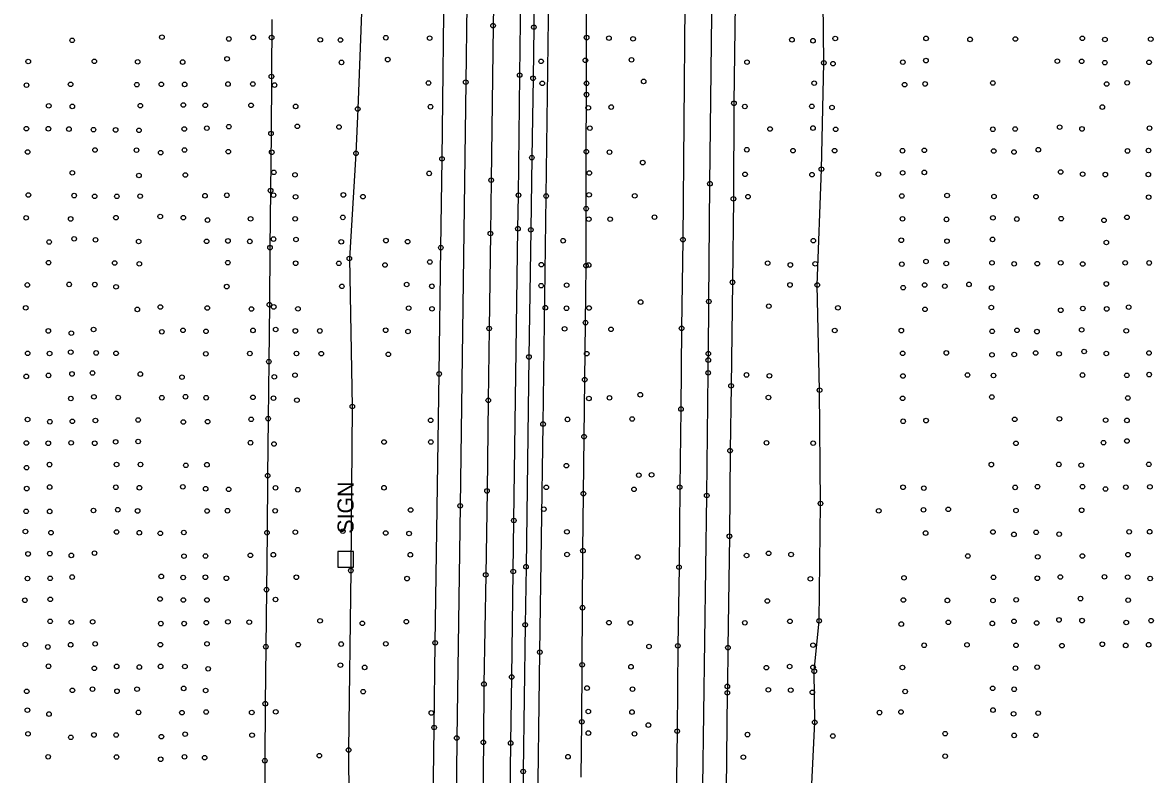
# Model space of a CAD drawing. Extents: x 20503438 to 20508873, y 7964251 to 7984667.
# Drawn here: x 20506380.9 to 20506876.4, y 7966710.9 to 7967040.5 of the extents above; entities that cross this region are included whole.
import ezdxf

# ---------------------------------------------------------------- set-up
doc = ezdxf.new("R2010")
doc.units = 0
for name, color, linetype in [('SurBreakLine', 7, 'Continuous'), ('SurConcreteSlab', 7, 'Continuous'), ('SurDrainageArrowDown', 7, 'Continuous'), ('SurDrainageArrowUp', 7, 'Continuous'), ('SurEdgeRoadPaved', 7, 'Continuous'), ('SurEdgeShoulderPaved', 7, 'Continuous'), ('SurGuardRailCable', 7, 'Continuous'), ('SurPointsNonDTM', 7, 'Continuous'), ('SurRoadPoints', 7, 'Continuous'), ('SurSurveyPoints', 7, 'Continuous')]:
    doc.layers.add(name, color=color, linetype=linetype)

msp = doc.modelspace()

# ---------------------------------------------------------------- linework, layer by layer
at = {"layer": 'SurBreakLine'}
for points in [[(20506676.27, 7967436.58), (20506673.75, 7967260.63), (20506673.38, 7967229.74), (20506672.93, 7967188.92), (20506672.41, 7967153.72), (20506672.19, 7967124.04), (20506671.1, 7967048.34), (20506670.26, 7966945.33), (20506669.67, 7966906.46), (20506669.41, 7966871.04), (20506668.85, 7966836.8), (20506668.54, 7966801.73), (20506668.02, 7966767.22), (20506667.76, 7966729.81), (20506666.24, 7966623.69), (20506665.51, 7966587.93), (20506664.19, 7966486.04), (20506662.51, 7966335.32), (20506661.23, 7966248.03), (20506660.03, 7966157.63), (20506658.3, 7966009.76)], [(20506591.84, 7967392.84), (20506590.84, 7967326.74), (20506590.54, 7967306.29), (20506589.75, 7967247.59), (20506589.19, 7967218.75), (20506589, 7967201.08), (20506588.44, 7967155.46), (20506588.12, 7967121.19), (20506587.78, 7967092.51), (20506587.19, 7967047.62), (20506587.07, 7967039.13), (20506586.24, 7966971.4), (20506585.89, 7966947.99), (20506585.36, 7966906.37), (20506584.96, 7966874.85), (20506584.41, 7966835.15), (20506583.85, 7966798.34), (20506583.05, 7966750.46), (20506582.81, 7966724.92), (20506582.26, 7966677.31)]]:
    msp.add_lwpolyline(points, dxfattribs=at)
at = {"layer": 'SurConcreteSlab'}
msp.add_lwpolyline([(20506697.65, 7967402.61), (20506697.25, 7967368.96), (20506696.56, 7967332.07), (20506696.19, 7967292.57), (20506695.95, 7967260.1), (20506695.47, 7967225.81), (20506695, 7967194.27), (20506694.51, 7967160.25), (20506694.26, 7967143.18), (20506693.83, 7967114.32), (20506693.31, 7967059.76), (20506692.61, 7967005.11), (20506692.38, 7966963.21), (20506691.98, 7966926.64), (20506691.36, 7966881.21), (20506690.92, 7966852.82), (20506690.63, 7966815.29), (20506689.98, 7966766.42), (20506689.74, 7966749.44), (20506689.7, 7966746.61), (20506689.28, 7966704.08)], dxfattribs=at)
at = {"layer": 'SurDrainageArrowDown'}
for points in [[(20506528.71, 7967196.38), (20506529.08, 7967187.9), (20506529.02, 7967165.31), (20506532.23, 7967142.01), (20506530.97, 7967120.62), (20506531.36, 7967076.72), (20506529.66, 7967052.72), (20506527.76, 7967002.6), (20506526.97, 7966983.14), (20506524.09, 7966937.05), (20506525.37, 7966872.18), (20506524.72, 7966800.23), (20506523.75, 7966721.59), (20506524.08, 7966654.91)], [(20506625.61, 7966709.62), (20506625.94, 7966733.94), (20506626.11, 7966758.93), (20506626.27, 7966783.93), (20506626.44, 7966808.93), (20506626.64, 7966833.93), (20506626.94, 7966858.92), (20506627.24, 7966883.92), (20506627.55, 7966908.92), (20506627.8, 7966933.92), (20506627.86, 7966958.92), (20506627.92, 7966983.91), (20506627.98, 7967008.91), (20506628.04, 7967033.91), (20506628.1, 7967058.91), (20506628.5, 7967083.91), (20506629.07, 7967108.9), (20506629.64, 7967133.89), (20506629.32, 7967151.48), (20506629.02, 7967166.85)], [(20506490.07, 7967041.82), (20506489.91, 7967016.83), (20506489.76, 7966991.83), (20506489.55, 7966966.83), (20506489.29, 7966941.83), (20506489.04, 7966916.83), (20506488.78, 7966891.83), (20506488.52, 7966866.83), (20506488.26, 7966841.83), (20506488.01, 7966816.83), (20506487.75, 7966791.84), (20506487.49, 7966766.84), (20506487.23, 7966741.84), (20506487.04, 7966716.85), (20506486.89, 7966691.87)]]:
    msp.add_lwpolyline(points, dxfattribs=at)
at = {"layer": 'SurDrainageArrowUp'}
msp.add_lwpolyline([(20506725.56, 7966682.41), (20506728.02, 7966733.71), (20506727.82, 7966756.1), (20506729.96, 7966778.17), (20506730.53, 7966829.65), (20506730.14, 7966879.31), (20506729.13, 7966925.42), (20506730.94, 7966976.24), (20506732.01, 7967022.84), (20506731.44, 7967076.53), (20506730.2, 7967121.55), (20506731.5, 7967167.33), (20506731.55, 7967215.54), (20506733.45, 7967269.12), (20506734.55, 7967318.67), (20506734.51, 7967347.75), (20506735.53, 7967399.62)], dxfattribs=at)
at = {"layer": 'SurEdgeRoadPaved'}
for points in [[(20506581.63, 7967561.97), (20506579.37, 7967345.44), (20506577.1, 7967188.3), (20506576.62, 7967148.58), (20506576.17, 7967106.19), (20506575.7, 7967062.66), (20506575.52, 7967048.24), (20506575.08, 7967014.37), (20506572.65, 7966828.62), (20506571.13, 7966726.82), (20506570.83, 7966695.86)], [(20506594.21, 7966677.21), (20506594.79, 7966724.61), (20506595.23, 7966753.58), (20506595.9, 7966799.85), (20506596.17, 7966822.18), (20506597.96, 7966950.1), (20506598.18, 7966964.82), (20506598.73, 7967017.46), (20506599.2, 7967052.6), (20506599.46, 7967072.23), (20506600.09, 7967123.46), (20506600.48, 7967160.44), (20506600.84, 7967192.97), (20506601.35, 7967233.33), (20506601.83, 7967270.39), (20506602.04, 7967293.01), (20506603.64, 7967406.45)], [(20506671.44, 7966131.99), (20506673.27, 7966261.84), (20506677.01, 7966570.96), (20506678.1, 7966642.03), (20506680.7, 7966833.13), (20506681.3, 7966886.9), (20506681.36, 7966892.52), (20506681.4, 7966895.33), (20506681.63, 7966918.21), (20506682.1, 7966969.83), (20506684.74, 7967192.21), (20506685.18, 7967235.97), (20506685.47, 7967264.79), (20506686.29, 7967317.73), (20506686.56, 7967334.59), (20506686.95, 7967373.78)]]:
    msp.add_lwpolyline(points, dxfattribs=at)
at = {"layer": 'SurEdgeShoulderPaved'}
for points in [[(20506559.62, 7966608.8), (20506561.22, 7966731.44), (20506561.69, 7966768.53), (20506563.42, 7966886.45), (20506564.15, 7966941.79), (20506564.69, 7966980.74), (20506565.8, 7967070.01), (20506566.97, 7967167.77), (20506567.54, 7967210.95), (20506567.82, 7967239.49), (20506569.41, 7967351.99), (20506570.49, 7967465.47)], [(20506609.58, 7967410.89), (20506608.95, 7967363.13), (20506608.47, 7967326.59), (20506608.13, 7967298.41), (20506607.7, 7967264.68), (20506607.27, 7967229.84), (20506606.72, 7967190.22), (20506606.34, 7967158.79), (20506605.65, 7967111.05), (20506605.43, 7967080.49), (20506604.95, 7967038.48), (20506604.58, 7967016.07), (20506604.04, 7966981.28), (20506603.58, 7966949.62), (20506602.78, 7966893.9), (20506601.5, 7966801.92), (20506601.15, 7966776.44), (20506600.27, 7966712.13), (20506599.16, 7966608.62)]]:
    msp.add_lwpolyline(points, dxfattribs=at)
at = {"layer": 'SurGuardRailCable'}
msp.add_lwpolyline([(20506601.58, 7966287.7), (20506602.08, 7966323.65), (20506603.37, 7966423.64), (20506604.15, 7966481.82), (20506604.89, 7966539.46), (20506605.81, 7966625.62), (20506606.52, 7966685.31), (20506607.57, 7966764.47), (20506608.97, 7966864.46), (20506610.33, 7966964.45), (20506611.57, 7967064.43), (20506612.49, 7967145.99), (20506613.24, 7967217.79), (20506614.06, 7967289.17), (20506615.02, 7967359.71), (20506615.99, 7967430.36)], dxfattribs=at)
at = {"layer": 'SurPointsNonDTM'}
for centre in [(20506610.33, 7966964.45), (20506608.97, 7966864.46), (20506607.57, 7966764.47)]:
    msp.add_circle(centre, 1, dxfattribs=at)
at = {"layer": 'SurRoadPoints'}
msp.add_lwpolyline([(20506525.84, 7966805.2), (20506525.84, 7966805.2), (20506525.84, 7966808.63), (20506518.98, 7966808.63), (20506518.98, 7966801.77), (20506525.84, 7966801.77), (20506525.84, 7966805.2)], dxfattribs=at)
at = {"layer": 'SurSurveyPoints'}
for centre in [(20506587.07, 7967039.13), (20506441.93, 7967034.1), (20506481.96, 7967033.98), (20506490, 7967033.97), (20506540.08, 7967033.83), (20506604.95, 7967038.48), (20506628.04, 7967033.91), (20506402.6, 7967032.69), (20506471.28, 7967033.32), (20506511.33, 7967032.95), (20506520.17, 7967032.83), (20506559.26, 7967033.67), (20506637.83, 7967033.68), (20506648.41, 7967033.36), (20506718.03, 7967032.97), (20506727.24, 7967032.52), (20506737.02, 7967033.5), (20506776.82, 7967033.55), (20506796.09, 7967033.11), (20506815.96, 7967033.27), (20506845.29, 7967033.6), (20506855.19, 7967033.07), (20506875.28, 7967033.23), (20506470.49, 7967024.57), (20506540.9, 7967024.27), (20506627.52, 7967023.93), (20506647.73, 7967024.17), (20506776.75, 7967023.83), (20506383.36, 7967023.41), (20506412.3, 7967023.5), (20506431.32, 7967023.27), (20506451.03, 7967023.17), (20506520.65, 7967023.02), (20506608.11, 7967023.51), (20506698.32, 7967023.15), (20506732.01, 7967022.84), (20506736.04, 7967022.49), (20506766.61, 7967023.12), (20506834.34, 7967023.56), (20506844.98, 7967023.5), (20506855.17, 7967022.93), (20506874.54, 7967023.07), (20506489.91, 7967016.83), (20506558.74, 7967013.99), (20506575.08, 7967014.37), (20506598.73, 7967017.46), (20506604.58, 7967016.07), (20506653.04, 7967014.69), (20506727.8, 7967013.91), (20506806.09, 7967014.01), (20506864.94, 7967014.06), (20506382.58, 7967013.07), (20506401.92, 7967013.41), (20506430.93, 7967013.26), (20506441.66, 7967013.41), (20506451.9, 7967013.37), (20506470.9, 7967013.52), (20506481.79, 7967013.55), (20506491.3, 7967013.09), (20506608.61, 7967013.85), (20506628.03, 7967013.85), (20506767.4, 7967013.25), (20506776.39, 7967013.6), (20506855.94, 7967013.58), (20506392.35, 7967004.01), (20506432.48, 7967004.04), (20506451.34, 7967004.36), (20506460.93, 7967004.2), (20506481.01, 7967004.23), (20506627.98, 7967008.91), (20506692.61, 7967005.11), (20506402.67, 7967003.73), (20506500.55, 7967003.73), (20506527.76, 7967002.6), (20506559.64, 7967003.59), (20506628.77, 7967003.11), (20506638.84, 7967003.45), (20506697.4, 7967003.68), (20506726.75, 7967003.75), (20506735.57, 7967003.28), (20506854.06, 7967003.45), (20506461.64, 7966994.22), (20506471.25, 7966994.85), (20506501.27, 7966995.01), (20506519.56, 7966994.73), (20506629.48, 7966994.2), (20506727.27, 7966994.24), (20506835.34, 7966994.62), (20506874.72, 7966994.18), (20506382.55, 7966993.99), (20506392.2, 7966993.95), (20506401.19, 7966993.79), (20506411.95, 7966993.56), (20506421.64, 7966993.43), (20506431.88, 7966993.23), (20506451.73, 7966993.84), (20506489.76, 7966991.83), (20506708.45, 7966993.85), (20506737.2, 7966993.7), (20506806.05, 7966993.72), (20506815.85, 7966993.83), (20506845.16, 7966993.87), (20506412.6, 7966984.61), (20506430.82, 7966984.57), (20506451.81, 7966984.62), (20506698.28, 7966984.73), (20506718.49, 7966984.31), (20506736.72, 7966984.33), (20506766.49, 7966984.29), (20506776.05, 7966984.46), (20506806.47, 7966984.18), (20506826.02, 7966984.73), (20506865.1, 7966984.22), (20506874.29, 7966984.38), (20506383.06, 7966983.77), (20506441.41, 7966983.46), (20506471.02, 7966983.88), (20506490.07, 7966983.63), (20506526.97, 7966983.14), (20506564.69, 7966980.74), (20506604.04, 7966981.28), (20506627.92, 7966983.91), (20506638.09, 7966983.69), (20506815.33, 7966983.76), (20506402.67, 7966974.62), (20506490.99, 7966974.85), (20506559.05, 7966974.36), (20506629.21, 7966974.53), (20506652.65, 7966979.1), (20506730.94, 7966976.24), (20506766.54, 7966974.6), (20506776.06, 7966974.79), (20506835.8, 7966975), (20506431.85, 7966973.47), (20506452.18, 7966973.68), (20506500.25, 7966973.75), (20506586.24, 7966971.4), (20506682.1, 7966969.83), (20506697.49, 7966973.94), (20506726.82, 7966973.82), (20506755.88, 7966974.01), (20506845.42, 7966974.03), (20506855.36, 7966973.84), (20506874.22, 7966973.91), (20506383.44, 7966964.91), (20506403.49, 7966964.63), (20506432.38, 7966964.36), (20506460.81, 7966964.57), (20506470.37, 7966964.79), (20506489.55, 7966966.83), (20506490.86, 7966964.84), (20506521.47, 7966964.92), (20506598.18, 7966964.82), (20506629.14, 7966964.95), (20506649.14, 7966964.54), (20506766.19, 7966964.47), (20506786.02, 7966964.69), (20506412.46, 7966964.31), (20506422.16, 7966964.33), (20506500.52, 7966964.09), (20506530.02, 7966964.17), (20506692.38, 7966963.21), (20506698.79, 7966964.16), (20506806.56, 7966964.23), (20506825, 7966964.16), (20506874.35, 7966963.92), (20506382.42, 7966954.86), (20506421.78, 7966954.95), (20506441.21, 7966955.47), (20506451.33, 7966954.97), (20506480.8, 7966954.45), (20506521.24, 7966955.08), (20506627.86, 7966958.92), (20506657.78, 7966955.16), (20506806.1, 7966954.87), (20506836.03, 7966954.5), (20506864.83, 7966955.09), (20506401.94, 7966954.4), (20506461.94, 7966953.91), (20506500.33, 7966954.43), (20506597.96, 7966950.1), (20506603.58, 7966949.62), (20506628.98, 7966954.29), (20506638.35, 7966954.32), (20506766.5, 7966954.44), (20506785.75, 7966954.2), (20506816.61, 7966954.33), (20506854.8, 7966953.8), (20506403.49, 7966945.66), (20506412.85, 7966945.24), (20506431.73, 7966944.53), (20506461.51, 7966944.58), (20506470.86, 7966944.77), (20506480.44, 7966944.55), (20506490.84, 7966945.58), (20506500.69, 7966945.38), (20506540.11, 7966944.91), (20506585.89, 7966947.99), (20506617.75, 7966944.84), (20506670.26, 7966945.33), (20506727.4, 7966944.88), (20506765.94, 7966945.05), (20506785.99, 7966944.63), (20506805.95, 7966945.42), (20506392.53, 7966944.31), (20506489.29, 7966941.83), (20506520.53, 7966944.39), (20506549.59, 7966944.42), (20506564.15, 7966941.79), (20506855.82, 7966944.07), (20506392.26, 7966935.24), (20506421.22, 7966935.1), (20506432.02, 7966934.7), (20506470.8, 7966935.25), (20506500.55, 7966934.96), (20506519.46, 7966934.94), (20506524.09, 7966937.05), (20506559.36, 7966935.54), (20506707.4, 7966935.01), (20506728.25, 7966934.74), (20506776.8, 7966935.73), (20506785.65, 7966934.84), (20506805.71, 7966935.17), (20506815.4, 7966934.69), (20506825.54, 7966934.81), (20506835.83, 7966935.14), (20506845.47, 7966934.64), (20506864.09, 7966935.17), (20506874.6, 7966935.12), (20506539.7, 7966934.21), (20506608.22, 7966934.34), (20506627.8, 7966933.92), (20506628.97, 7966934.17), (20506717.35, 7966934.23), (20506766.21, 7966934.56), (20506382.97, 7966925.46), (20506401.3, 7966925.69), (20506412.53, 7966925.62), (20506470.34, 7966924.75), (20506520.81, 7966924.84), (20506549.2, 7966925.67), (20506560.25, 7966924.88), (20506608.16, 7966925.14), (20506619.29, 7966925.34), (20506691.98, 7966926.64), (20506717.2, 7966925.48), (20506729.13, 7966925.42), (20506776.22, 7966925.45), (20506785.01, 7966924.91), (20506795.63, 7966925.69), (20506855.83, 7966925.91), (20506421.85, 7966924.63), (20506766.77, 7966924.27), (20506805.56, 7966924.15), (20506382.26, 7966915.4), (20506441.28, 7966915.77), (20506461.8, 7966915.37), (20506481.17, 7966914.91), (20506489.04, 7966916.83), (20506490.94, 7966915.82), (20506501.55, 7966915), (20506550.08, 7966915.3), (20506560.29, 7966915), (20506609.96, 7966915.46), (20506619.25, 7966915.25), (20506629.14, 7966915.33), (20506651.71, 7966917.95), (20506681.63, 7966918.21), (20506707.88, 7966916.16), (20506738.18, 7966915.42), (20506805.42, 7966915.57), (20506845.5, 7966915.13), (20506855.99, 7966914.94), (20506865.61, 7966915.73), (20506431.17, 7966914.73), (20506776.34, 7966914.76), (20506835.84, 7966914.37), (20506392.18, 7966905.3), (20506412, 7966905.95), (20506441.9, 7966904.93), (20506451.18, 7966905.57), (20506461.25, 7966905.13), (20506481.84, 7966905.52), (20506491.8, 7966905.92), (20506500.43, 7966905.31), (20506511.14, 7966905.3), (20506540, 7966905.6), (20506549.78, 7966905.06), (20506585.36, 7966906.37), (20506618.41, 7966906.2), (20506627.55, 7966908.92), (20506638.75, 7966906), (20506669.67, 7966906.46), (20506736.8, 7966905.48), (20506765.96, 7966905.44), (20506805.78, 7966905.14), (20506816.64, 7966905.56), (20506825.39, 7966905.01), (20506844.99, 7966905.77), (20506864.55, 7966905.36), (20506402.22, 7966904.34), (20506383.1, 7966895.49), (20506392.71, 7966895.41), (20506401.99, 7966896.01), (20506413.1, 7966895.65), (20506421.85, 7966895.48), (20506461.19, 7966895.27), (20506480.46, 7966895.42), (20506500.93, 7966895.41), (20506511.77, 7966895.32), (20506541.17, 7966895.04), (20506628.1, 7966895.35), (20506681.4, 7966895.33), (20506766.55, 7966895.47), (20506785.69, 7966895.66), (20506824.85, 7966895.63), (20506835.1, 7966895.23), (20506846.07, 7966896.29), (20506855.8, 7966895.4), (20506874.52, 7966895.63), (20506488.78, 7966891.83), (20506602.78, 7966893.9), (20506681.36, 7966892.52), (20506805.72, 7966894.83), (20506815.45, 7966894.96), (20506382.49, 7966885.37), (20506392.21, 7966885.79), (20506402.52, 7966886.46), (20506411.51, 7966886.84), (20506432.48, 7966886.39), (20506491.19, 7966885.16), (20506500.25, 7966885.92), (20506563.42, 7966886.45), (20506681.3, 7966886.9), (20506698.13, 7966886.02), (20506708.16, 7966885.64), (20506766.66, 7966885.56), (20506794.98, 7966885.96), (20506806.38, 7966885.76), (20506845.37, 7966885.95), (20506864.79, 7966885.85), (20506874.57, 7966886.16), (20506450.76, 7966885.03), (20506627.24, 7966883.92), (20506691.36, 7966881.21), (20506402.04, 7966875.65), (20506412.13, 7966876.41), (20506422.74, 7966876.14), (20506441.88, 7966876), (20506452.28, 7966876.44), (20506461.35, 7966876.01), (20506481.81, 7966876.19), (20506490.85, 7966875.83), (20506629.06, 7966875.7), (20506638.1, 7966875.94), (20506651.56, 7966877.32), (20506707.72, 7966876.09), (20506730.14, 7966879.31), (20506766.52, 7966875.77), (20506805.61, 7966876.33), (20506865.24, 7966875.91), (20506501.11, 7966874.94), (20506525.37, 7966872.18), (20506584.96, 7966874.85), (20506669.41, 7966871.04), (20506383.06, 7966866.46), (20506392.81, 7966865.49), (20506402.68, 7966865.68), (20506412.8, 7966866.02), (20506431.54, 7966866.27), (20506451.31, 7966865.37), (20506461.95, 7966865.5), (20506481.06, 7966866.54), (20506488.52, 7966866.83), (20506559.7, 7966866.09), (20506619.69, 7966866.5), (20506648.03, 7966866.71), (20506766.8, 7966865.69), (20506776.81, 7966866), (20506815.67, 7966866.53), (20506835.24, 7966866.75), (20506855.51, 7966866.17), (20506864.84, 7966866.07), (20506382.56, 7966856.18), (20506392.12, 7966856.06), (20506402.14, 7966856.24), (20506412.49, 7966856.06), (20506421.66, 7966856.65), (20506431.53, 7966856.83), (20506480.74, 7966856.27), (20506491.06, 7966855.71), (20506539.3, 7966856.61), (20506559.77, 7966856.59), (20506626.94, 7966858.92), (20506706.9, 7966856.26), (20506727.32, 7966856.09), (20506816.19, 7966856.04), (20506854.57, 7966856.29), (20506864.83, 7966857.06), (20506690.92, 7966852.82), (20506392.66, 7966846.69), (20506422.08, 7966846.72), (20506432.56, 7966846.72), (20506452.43, 7966846.39), (20506461.65, 7966846.63), (20506619.2, 7966846.24), (20506805.42, 7966846.7), (20506835.01, 7966846.78), (20506844.83, 7966846.44), (20506874.42, 7966846.83), (20506382.62, 7966845.37), (20506488.26, 7966841.83), (20506650.91, 7966842.04), (20506656.52, 7966842.22), (20506382.71, 7966836.17), (20506392.73, 7966836.84), (20506421.75, 7966836.77), (20506432.07, 7966836.55), (20506451.11, 7966836.94), (20506461.13, 7966836.1), (20506471.2, 7966835.86), (20506491.7, 7966836.51), (20506501.5, 7966835.67), (20506539.24, 7966836.55), (20506610.36, 7966836.74), (20506648.83, 7966835.85), (20506668.85, 7966836.8), (20506766.73, 7966836.77), (20506775.85, 7966836.39), (20506815.86, 7966836.7), (20506825.66, 7966837.01), (20506845.38, 7966837.02), (20506855.43, 7966836.02), (20506864.37, 7966836.81), (20506874.92, 7966836.96), (20506584.41, 7966835.15), (20506626.64, 7966833.93), (20506680.7, 7966833.13), (20506382.44, 7966826.22), (20506392.75, 7966826.17), (20506411.93, 7966826.58), (20506422.59, 7966826.91), (20506431.27, 7966826.39), (20506461.74, 7966826.36), (20506470.67, 7966826.47), (20506491.55, 7966826.45), (20506550.92, 7966826.79), (20506572.65, 7966828.62), (20506609.3, 7966827.17), (20506730.53, 7966829.65), (20506756.08, 7966826.41), (20506775.71, 7966826.85), (20506786.54, 7966827.06), (20506816.22, 7966826.57), (20506845, 7966826.68), (20506596.17, 7966822.18), (20506382.12, 7966817.36), (20506393.34, 7966816.85), (20506422.06, 7966817.16), (20506432.02, 7966816.81), (20506441.22, 7966816.56), (20506451.53, 7966816.91), (20506488.01, 7966816.83), (20506500.39, 7966817.06), (20506521.24, 7966817.49), (20506540.03, 7966816.69), (20506550.24, 7966816.46), (20506619.43, 7966817.22), (20506776.61, 7966816.67), (20506806.1, 7966817.16), (20506815.32, 7966816.09), (20506825.04, 7966817), (20506835.14, 7966816.18), (20506865.83, 7966817.22), (20506874.8, 7966817.25), (20506690.63, 7966815.29), (20506383.28, 7966807.54), (20506392.82, 7966807.68), (20506402.22, 7966806.88), (20506412.4, 7966807.89), (20506451.62, 7966806.57), (20506461.03, 7966806.61), (20506480.72, 7966806.93), (20506490.78, 7966807.18), (20506550.79, 7966807.17), (20506619.48, 7966807.29), (20506626.44, 7966808.93), (20506650.43, 7966806.19), (20506698.17, 7966806.85), (20506707.81, 7966807.77), (20506717.66, 7966807.26), (20506795.12, 7966806.61), (20506825.76, 7966806.24), (20506845.33, 7966806.62), (20506865.32, 7966807.2), (20506601.5, 7966801.92), (20506668.54, 7966801.73), (20506383.05, 7966796.75), (20506392.97, 7966796.83), (20506402.62, 7966797.39), (20506441.65, 7966797.67), (20506451.27, 7966797.18), (20506461, 7966797.3), (20506470.21, 7966796.87), (20506500.84, 7966797.31), (20506524.72, 7966800.23), (20506549.37, 7966796.71), (20506583.85, 7966798.34), (20506595.9, 7966799.85), (20506726.13, 7966796.63), (20506767.12, 7966797.06), (20506806.35, 7966797.28), (20506825.55, 7966796.87), (20506835.66, 7966797.42), (20506854.98, 7966797.47), (20506865.16, 7966797.33), (20506875.03, 7966796.76), (20506487.75, 7966791.84), (20506381.89, 7966787.23), (20506393, 7966787.63), (20506441.14, 7966787.76), (20506451.32, 7966787.31), (20506461.66, 7966787.34), (20506491.74, 7966787.56), (20506707.26, 7966786.89), (20506766.88, 7966787.31), (20506786.17, 7966787.15), (20506806.14, 7966787.12), (20506816.28, 7966787.39), (20506844.49, 7966787.95), (20506865.4, 7966787.28), (20506626.27, 7966783.93), (20506392.98, 7966778), (20506402.22, 7966777.63), (20506411.58, 7966777.76), (20506441.46, 7966777), (20506451.66, 7966776.98), (20506461.42, 7966777.41), (20506470.86, 7966777.76), (20506480.21, 7966777.61), (20506511.24, 7966778.19), (20506529.76, 7966777.08), (20506549.03, 7966777.83), (20506601.15, 7966776.44), (20506637.83, 7966777.41), (20506647.23, 7966777.28), (20506697.39, 7966777.35), (20506717.15, 7966778), (20506729.96, 7966778.17), (20506765.94, 7966776.78), (20506786.57, 7966777.55), (20506805.87, 7966777.06), (20506815.34, 7966777.97), (20506825.3, 7966777.27), (20506835.05, 7966778.59), (20506845.17, 7966778.31), (20506864.53, 7966777.45), (20506875.43, 7966778.27), (20506382.1, 7966767.83), (20506391.96, 7966766.76), (20506401.97, 7966767.71), (20506412.7, 7966768.09), (20506441.27, 7966767.76), (20506461.7, 7966768.13), (20506487.49, 7966766.84), (20506501.65, 7966767.75), (20506520.51, 7966768), (20506540.04, 7966768.12), (20506561.69, 7966768.53), (20506655.41, 7966766.96), (20506668.02, 7966767.22), (20506689.98, 7966766.42), (20506727.26, 7966767.52), (20506775.99, 7966767.5), (20506794.74, 7966767.68), (20506816.22, 7966767.45), (20506836.34, 7966767.31), (20506854.04, 7966767.92), (20506864.32, 7966767.43), (20506874.34, 7966767.71), (20506392.21, 7966758.28), (20506412.34, 7966757.36), (20506422.09, 7966758.22), (20506432.04, 7966757.92), (20506441.35, 7966758.22), (20506452.01, 7966758.16), (20506462.22, 7966757.18), (20506520.15, 7966758.75), (20506530.78, 7966757.78), (20506626.11, 7966758.93), (20506647.5, 7966758.08), (20506706.84, 7966757.67), (20506717.02, 7966758.16), (20506727.29, 7966757.82), (20506766.44, 7966757.73), (20506816.01, 7966757.46), (20506825.51, 7966757.87), (20506595.23, 7966753.58), (20506727.82, 7966756.1), (20506382.7, 7966747.3), (20506402.71, 7966747.74), (20506411.53, 7966748.26), (20506422.24, 7966747.33), (20506431.05, 7966748.23), (20506451.47, 7966748.58), (20506461.09, 7966747.64), (20506530.11, 7966747.13), (20506583.05, 7966750.46), (20506628.25, 7966748.72), (20506648.17, 7966748.25), (20506689.7, 7966746.61), (20506689.74, 7966749.44), (20506707.71, 7966747.95), (20506717.51, 7966747.79), (20506726.97, 7966746.87), (20506767.67, 7966747.21), (20506806.01, 7966748.62), (20506815.44, 7966748.19), (20506487.23, 7966741.84), (20506382.99, 7966739.04), (20506392.46, 7966737.32), (20506431.69, 7966738.05), (20506450.71, 7966737.95), (20506461.33, 7966738.23), (20506481.31, 7966738), (20506491.81, 7966738.28), (20506560, 7966737.82), (20506628.8, 7966738.46), (20506647.96, 7966738.2), (20506756.4, 7966737.97), (20506765.82, 7966738.23), (20506806.14, 7966739.07), (20506815.16, 7966737.44), (20506825.91, 7966737.7), (20506625.94, 7966733.94), (20506655.13, 7966732.5), (20506728.02, 7966733.71), (20506383.24, 7966728.64), (20506402.04, 7966727.13), (20506412.13, 7966728.17), (20506421.88, 7966728.16), (20506441.72, 7966727.41), (20506452.1, 7966728.53), (20506481.44, 7966728.09), (20506561.22, 7966731.44), (20506571.13, 7966726.82), (20506628.83, 7966728.99), (20506649.05, 7966728.68), (20506667.76, 7966729.81), (20506698.58, 7966728.33), (20506735.96, 7966727.7), (20506785.16, 7966728.72), (20506815.4, 7966727.97), (20506824.9, 7966728), (20506523.75, 7966721.59), (20506582.81, 7966724.92), (20506594.79, 7966724.61), (20506392.09, 7966718.6), (20506422.01, 7966718.48), (20506441.4, 7966717.5), (20506451.81, 7966718.56), (20506460.65, 7966718.21), (20506487.04, 7966716.85), (20506510.9, 7966719.09), (20506619.9, 7966718.62), (20506696.74, 7966718.44), (20506785.2, 7966718.87), (20506600.27, 7966712.13)]:
    msp.add_circle(centre, 1, dxfattribs=at)

# ---------------------------------------------------------------- texts
at = {"layer": 'SurRoadPoints'}
msp.add_text('SIGN', height=6.995, rotation=90, dxfattribs=at).set_placement((20506525.91, 7966816.41))

doc.saveas('drawing.dxf')
